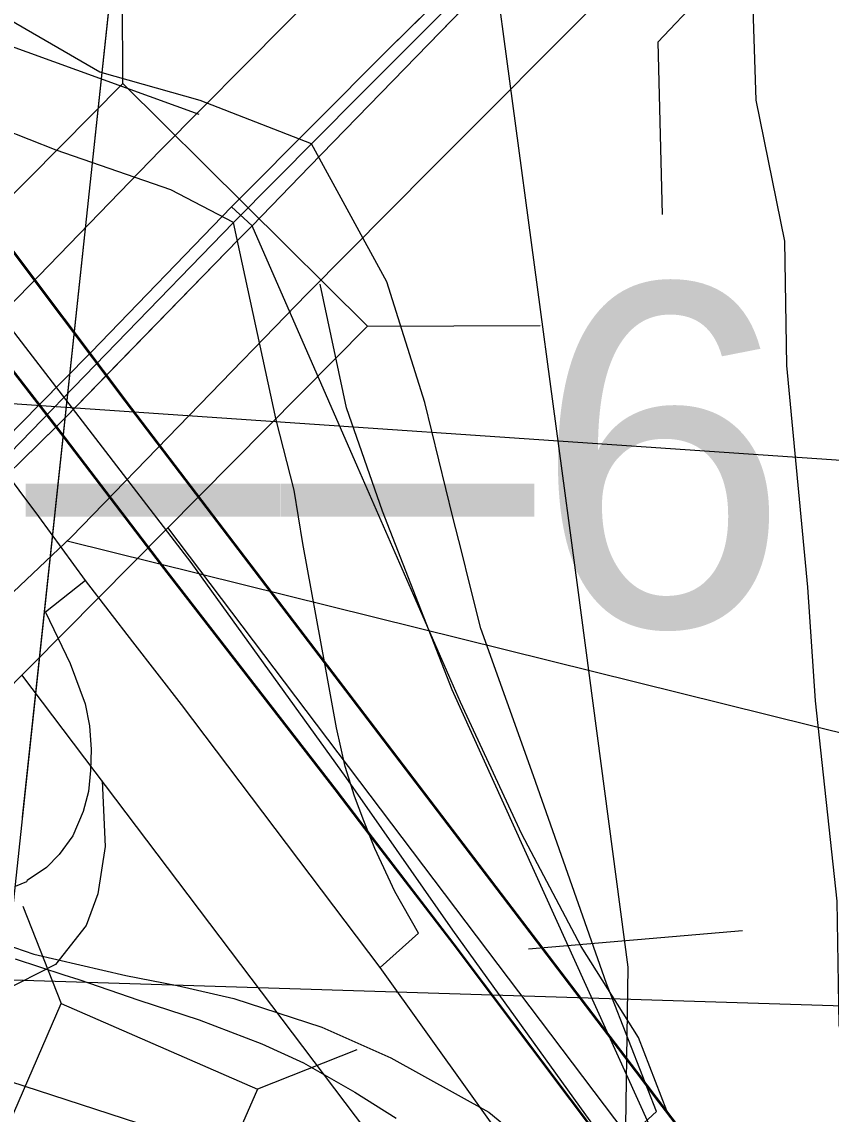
# Model space of a CAD drawing. Extents: x -132.8 to -73.3, y -60 to -26.
# Drawn here: x -121.4727 to -121.2361, y -52.3238 to -52.0044 of the extents above; entities that cross this region are included whole.
import ezdxf

# ---------------------------------------------------------------- set-up
doc = ezdxf.new("R2010")
doc.units = 0
for name, color, linetype in [('tdCoDivCarto', 7, 'Continuous'), ('tdCoHydroRiver', 7, 'Continuous'), ('tdCoInt', 7, 'Continuous'), ('tdCoIntCL', 7, 'Continuous'), ('tdCoIntRamp', 7, 'Continuous'), ('tdCoIntRte', 7, 'Continuous'), ('tdCoPipe', 7, 'Continuous'), ('tdCoPriCL', 7, 'Continuous'), ('tdCoPriDiv', 7, 'Continuous'), ('tdCoPrimary', 7, 'Continuous'), ('tdCoRRCL', 7, 'Continuous'), ('tdCoSectLine', 7, 'Continuous'), ('tdCoStrucDivPri', 7, 'Continuous'), ('tdCoStrucNonDivPri', 7, 'Continuous'), ('tdCoStrucPriMaintName', 7, 'Continuous'), ('tdCoStrucSec', 7, 'Continuous'), ('tdStHwyIntRefPost1', 7, 'Continuous'), ('tdStHwyPriRefPost1', 7, 'Continuous')]:
    doc.layers.add(name, color=color, linetype=linetype)

msp = doc.modelspace()

# ---------------------------------------------------------------- linework, layer by layer
at = {"layer": 'tdCoDivCarto'}
for p, q in [((-121.3284, -51.97576), (-121.36563, -52.0125)), ((-121.35382, -52.01095), (-121.33284, -51.98932)), ((-121.36563, -52.0125), (-121.40928, -52.0564)), ((-121.38857, -52.04678), (-121.35382, -52.01095)), ((-121.44208, -52.11534), (-121.49656, -52.04293)), ((-121.40536, -52.06404), (-121.38857, -52.04678)), ((-121.40928, -52.0564), (-121.41136, -52.05855)), ((-121.41136, -52.05855), (-121.45244, -52.10103)), ((-121.40931, -52.06809), (-121.40536, -52.06404)), ((-121.40931, -52.06809), (-121.40536, -52.06404)), ((-121.45984, -52.12002), (-121.40931, -52.06809)), ((-121.45267, -52.10127), (-121.46756, -52.11641)), ((-121.45244, -52.10103), (-121.45267, -52.10127)), ((-121.47616, -52.10512), (-121.45998, -52.12604)), ((-121.35221, -52.23339), (-121.44208, -52.11534)), ((-121.46756, -52.11641), (-121.47737, -52.12639)), ((-121.46228, -52.12243), (-121.45984, -52.12002)), ((-121.4727, -52.13271), (-121.46228, -52.12243)), ((-121.45998, -52.12604), (-121.43157, -52.16339)), ((-121.43157, -52.16339), (-121.3808, -52.22902)), ((-121.3808, -52.22902), (-121.37025, -52.2428)), ((-121.29296, -52.31122), (-121.35221, -52.23339)), ((-121.29296, -52.31122), (-121.35221, -52.23339)), ((-121.37025, -52.2428), (-121.34636, -52.27398)), ((-121.34636, -52.27398), (-121.30067, -52.33477)), ((-121.28412, -52.32282), (-121.29296, -52.31122)), ((-121.28412, -52.32282), (-121.29296, -52.31122)), ((-121.22895, -52.3953), (-121.28412, -52.32282)), ((-121.22895, -52.3953), (-121.28412, -52.32282))]:
    msp.add_line(p, q, dxfattribs=at)
for points in [[(-121.32485, -51.972), (-121.3284, -51.97576), (-121.36563, -52.0125), (-121.40928, -52.0564), (-121.41136, -52.05855)], [(-121.32485, -51.972), (-121.3284, -51.97576), (-121.36563, -52.0125), (-121.40928, -52.0564), (-121.41136, -52.05855)], [(-121.32485, -51.972), (-121.3284, -51.97576), (-121.36563, -52.0125), (-121.40928, -52.0564), (-121.41136, -52.05855)], [(-121.35382, -52.01095), (-121.33284, -51.98932), (-121.32015, -51.97669)], [(-121.35382, -52.01095), (-121.33284, -51.98932), (-121.32015, -51.97669)], [(-121.35382, -52.01095), (-121.33284, -51.98932), (-121.32015, -51.97669)], [(-121.40536, -52.06404), (-121.38857, -52.04678), (-121.35382, -52.01095)], [(-121.40536, -52.06404), (-121.38857, -52.04678), (-121.35382, -52.01095)], [(-121.40536, -52.06404), (-121.38857, -52.04678), (-121.35382, -52.01095)], [(-121.29296, -52.31122), (-121.44208, -52.11534), (-121.49656, -52.04293)], [(-121.46833, -52.08045), (-121.49656, -52.04293)], [(-121.35221, -52.23339), (-121.44208, -52.11534), (-121.49656, -52.04293)], [(-121.41136, -52.05855), (-121.45244, -52.10103), (-121.45267, -52.10127), (-121.46756, -52.11641), (-121.47737, -52.12639), (-121.48153, -52.13063)], [(-121.41136, -52.05855), (-121.45244, -52.10103), (-121.45267, -52.10127), (-121.46756, -52.11641), (-121.47737, -52.12639), (-121.48153, -52.13063)], [(-121.41136, -52.05855), (-121.45244, -52.10103), (-121.45267, -52.10127), (-121.46756, -52.11641), (-121.47737, -52.12639), (-121.48153, -52.13063)], [(-121.40931, -52.06809), (-121.40536, -52.06404)], [(-121.40931, -52.06809), (-121.40536, -52.06404)], [(-121.47667, -52.13663), (-121.4727, -52.13271), (-121.46228, -52.12243), (-121.45984, -52.12002), (-121.40931, -52.06809)], [(-121.47667, -52.13663), (-121.4727, -52.13271), (-121.46228, -52.12243), (-121.45984, -52.12002), (-121.40931, -52.06809)], [(-121.47667, -52.13663), (-121.4727, -52.13271), (-121.46228, -52.12243), (-121.45984, -52.12002), (-121.40931, -52.06809)], [(-121.29296, -52.31122), (-121.44208, -52.11534), (-121.46833, -52.08045)], [(-121.48606, -52.09189), (-121.47616, -52.10512), (-121.45998, -52.12604), (-121.43157, -52.16339), (-121.3808, -52.22902), (-121.37025, -52.2428)], [(-121.48606, -52.09189), (-121.47616, -52.10512), (-121.45998, -52.12604), (-121.43157, -52.16339), (-121.3808, -52.22902), (-121.37025, -52.2428)], [(-121.48606, -52.09189), (-121.47616, -52.10512), (-121.45998, -52.12604), (-121.43157, -52.16339), (-121.3808, -52.22902), (-121.37025, -52.2428)], [(-121.37025, -52.2428), (-121.34636, -52.27398), (-121.30067, -52.33477)], [(-121.37025, -52.2428), (-121.34636, -52.27398), (-121.30067, -52.33477)], [(-121.37025, -52.2428), (-121.34636, -52.27398), (-121.30067, -52.33477)], [(-121.28412, -52.32282), (-121.29296, -52.31122)], [(-121.28412, -52.32282), (-121.29296, -52.31122)], [(-121.22895, -52.3953), (-121.28412, -52.32282)], [(-121.22895, -52.3953), (-121.28412, -52.32282)]]:
    msp.add_lwpolyline(points, dxfattribs=at)
at = {"layer": 'tdCoHydroRiver'}
msp.add_lwpolyline([(-121.16983, -51.55955), (-121.24268, -51.74534), (-121.27519, -51.83913), (-121.27697, -51.90535), (-121.27121, -51.92602), (-121.27014, -51.94498), (-121.259, -52.0005), (-121.25815, -52.02735), (-121.24978, -52.06859), (-121.24918, -52.1049), (-121.24303, -52.16976), (-121.24076, -52.20295), (-121.23444, -52.2615), (-121.23383, -52.29781), (-121.22957, -52.31528), (-121.22828, -52.38474), (-121.22575, -52.40847), (-121.22694, -52.45262), (-121.22343, -52.49847), (-121.22469, -52.60415), (-121.21926, -52.6958)], dxfattribs=at)
at = {"layer": 'tdCoInt'}
for points in [[(-121.0437, -54.22753), (-121.01044, -53.28743), (-120.99348, -52.85325), (-120.99624, -52.80748), (-121.00242, -52.7704), (-121.01259, -52.73257), (-121.02781, -52.69535), (-121.04715, -52.65895), (-121.42997, -52.15232)], [(-121.10315, -54.21139), (-121.0704, -53.28521), (-121.05355, -52.85415), (-121.05595, -52.81423), (-121.06113, -52.78315), (-121.06955, -52.75179), (-121.08221, -52.72085), (-121.09798, -52.69116), (-121.47262, -52.19536)]]:
    msp.add_lwpolyline(points, dxfattribs=at)
at = {"layer": 'tdCoIntCL'}
for points in [[(-121.31746, -52.35092), (-121.28712, -52.32302), (-121.30175, -52.28557), (-121.32315, -52.22493), (-121.33848, -52.18177), (-121.3418, -52.16867), (-121.34411, -52.1595), (-121.34669, -52.14931), (-121.35489, -52.11578), (-121.36595, -52.08047), (-121.37697, -52.06028), (-121.38799, -52.04009), (-121.42055, -52.0274), (-121.44982, -52.0192), (-121.52241, -51.97705), (-121.55051, -51.95246), (-121.61257, -51.86113), (-121.65172, -51.87505)], [(-121.45409, -52.16782), (-121.46765, -52.14903), (-121.47928, -52.1337), (-121.50165, -52.10759), (-121.53022, -52.06797), (-121.54673, -52.04508), (-121.59284, -51.97093)], [(-121.36793, -52.28091), (-121.35677, -52.27093), (-121.36368, -52.25874), (-121.3695, -52.24615), (-121.37275, -52.23803), (-121.37546, -52.23085), (-121.37816, -52.22219), (-121.38074, -52.21081), (-121.38399, -52.19267), (-121.39049, -52.15693), (-121.39306, -52.14135), (-121.39832, -52.12084), (-121.40968, -52.06809), (-121.41076, -52.0631), (-121.42912, -52.05353), (-121.46263, -52.04196), (-121.47838, -52.03576), (-121.5005, -52.0237), (-121.51541, -52.01398), (-121.52814, -52.00393)], [(-121.45409, -52.16782), (-121.46577, -52.17708), (-121.45849, -52.19209), (-121.4542, -52.20383), (-121.45288, -52.21031), (-121.4524, -52.21718), (-121.45264, -52.22337), (-121.45318, -52.22946), (-121.45474, -52.2353), (-121.45776, -52.24247), (-121.46175, -52.24792), (-121.46541, -52.25172), (-121.47106, -52.25552), (-121.47133, -52.25585), (-121.47458, -52.25728)], [(-121.36793, -52.28091), (-121.42604, -52.20403), (-121.4402, -52.18573), (-121.45409, -52.16782)], [(-121.47457, -52.27838), (-121.46039, -52.28303), (-121.45602, -52.28447), (-121.43842, -52.29043), (-121.42081, -52.29625), (-121.40254, -52.30329), (-121.39035, -52.30884), (-121.37532, -52.31737), (-121.36327, -52.32495)], [(-121.32763, -52.33733), (-121.36793, -52.28091)]]:
    msp.add_lwpolyline(points, dxfattribs=at)
at = {"layer": 'tdCoIntRamp'}
msp.add_line((-121.36729, -52.1475), (-121.37773, -52.11726), dxfattribs=at)
for points in [[(-121.42084, -52.03149), (-121.4778, -52.01091), (-121.50545, -51.99583), (-121.52409, -51.98369), (-121.56032, -51.95353), (-121.57972, -51.93426)], [(-121.37773, -52.11726), (-121.38551, -52.08114)], [(-121.27748, -52.35288), (-121.34685, -52.19975), (-121.36729, -52.1475)], [(-121.44917, -52.22639), (-121.44832, -52.2455), (-121.45047, -52.25937), (-121.45387, -52.26862), (-121.4628, -52.28003), (-121.47853, -52.28804), (-121.48932, -52.28958), (-121.50627, -52.28557), (-121.51459, -52.28003), (-121.52199, -52.27232)], [(-121.56391, -52.25036), (-121.52908, -52.28681), (-121.51706, -52.29729), (-121.49702, -52.30746), (-121.40978, -52.33582), (-121.37064, -52.35247), (-121.34147, -52.36892)]]:
    msp.add_lwpolyline(points, dxfattribs=at)
at = {"layer": 'tdCoIntRte'}
for points in [[(-121.84525, -51.66339), (-121.79308, -51.73254), (-121.7793, -51.75081), (-121.75967, -51.77683), (-121.75945, -51.77705), (-121.69201, -51.84623), (-121.64363, -51.89696), (-121.63105, -51.91015), (-121.58015, -51.96578), (-121.54918, -51.99991), (-121.52807, -52.02655), (-121.48134, -52.08708), (-121.47066, -52.10092), (-121.45408, -52.12243), (-121.42331, -52.16248), (-121.37793, -52.22541), (-121.3675, -52.24033), (-121.34676, -52.27), (-121.27958, -52.36333), (-121.24437, -52.41224), (-121.14198, -52.54679), (-121.10607, -52.59493), (-121.07969, -52.63776)], [(-121.84525, -51.66339), (-121.79308, -51.73254), (-121.7793, -51.75081), (-121.75967, -51.77683), (-121.69201, -51.84623), (-121.64468, -51.89794), (-121.64176, -51.90112), (-121.632, -51.91178), (-121.58228, -51.96729), (-121.55348, -52.00306), (-121.5323, -52.03055), (-121.51342, -52.05581), (-121.48644, -52.09189), (-121.47654, -52.10512), (-121.46036, -52.12604), (-121.43195, -52.16339), (-121.38118, -52.22902), (-121.37063, -52.2428), (-121.34674, -52.27398), (-121.30105, -52.33477), (-121.2809, -52.36157), (-121.23747, -52.42131), (-121.14198, -52.54679)], [(-121.04508, -52.65216), (-121.0693, -52.61261), (-121.09871, -52.56629), (-121.16364, -52.48135), (-121.20514, -52.42706), (-121.22933, -52.3953), (-121.2845, -52.32282), (-121.28646, -52.32025), (-121.29333, -52.31122), (-121.33532, -52.25608), (-121.44246, -52.11534), (-121.47053, -52.07803), (-121.49694, -52.04293), (-121.5231, -52.00816), (-121.56955, -51.94793), (-121.57936, -51.93141), (-121.61367, -51.87366), (-121.65892, -51.7975), (-121.66529, -51.78677), (-121.66907, -51.77882), (-121.68529, -51.74469), (-121.70512, -51.70568), (-121.71488, -51.68649)], [(-121.04508, -52.65216), (-121.0693, -52.61261), (-121.09871, -52.56629), (-121.20514, -52.42706), (-121.22933, -52.3953), (-121.2845, -52.32282), (-121.28646, -52.32025), (-121.29333, -52.31122), (-121.33532, -52.25608), (-121.44246, -52.11534), (-121.47053, -52.07803), (-121.49694, -52.04293), (-121.5231, -52.00816), (-121.56887, -51.94789), (-121.57936, -51.93141), (-121.61607, -51.87508), (-121.61711, -51.87349), (-121.64907, -51.8151), (-121.65909, -51.7976), (-121.66529, -51.78677), (-121.66907, -51.77882), (-121.68529, -51.74469), (-121.70512, -51.70568), (-121.71488, -51.68649)]]:
    msp.add_lwpolyline(points, dxfattribs=at)
at = {"layer": 'tdCoPipe'}
for points in [[(-119.79665, -53.49603), (-120.03098, -53.27088), (-120.31929, -53.03672), (-120.68529, -52.8785), (-121.0012, -52.82656), (-121.49047, -52.40565), (-121.39982, -51.55717), (-121.23691, -50.91275), (-120.91445, -50.41851), (-120.40095, -49.58835), (-120.25565, -49.23166), (-120.19476, -48.57334), (-120.22335, -47.97882), (-119.95841, -47.76157), (-119.94709, -47.38436)], [(-121.47245, -52.23698), (-121.44044, -51.93734)]]:
    msp.add_lwpolyline(points, dxfattribs=at)
at = {"layer": 'tdCoPriCL'}
msp.add_lwpolyline([(-121.32273, -51.97449), (-121.3742, -52.02616), (-121.41076, -52.0631), (-121.47928, -52.1337), (-121.49997, -52.1533), (-121.51623, -52.1687), (-121.53367, -52.18522), (-121.54354, -52.1946), (-121.55605, -52.20518), (-121.55905, -52.20785), (-121.58102, -52.22562), (-121.59976, -52.2366), (-121.62355, -52.24775)], dxfattribs=at)
at = {"layer": 'tdCoPriDiv'}
for points in [[(-121.13005, -51.73688), (-121.3102, -51.91771), (-121.34424, -51.95357), (-121.39549, -52.00502), (-121.43219, -52.0421), (-121.50037, -52.11235), (-121.55432, -52.16346), (-121.56358, -52.17226), (-121.5757, -52.18251), (-121.57845, -52.18495), (-121.59814, -52.20088), (-121.61374, -52.21002), (-121.63607, -52.22049), (-121.65499, -52.22899), (-121.67097, -52.2339), (-121.68492, -52.23658), (-121.71113, -52.23977), (-121.73608, -52.24012), (-121.7574, -52.23994), (-121.7748, -52.2394), (-121.77966, -52.2392), (-121.8102, -52.23765), (-121.84084, -52.23671), (-121.86613, -52.2369)], [(-121.08716, -51.77885), (-121.26718, -51.95954), (-121.30122, -51.9954), (-121.35291, -52.04729), (-121.38933, -52.0841), (-121.45819, -52.15505), (-121.51302, -52.20698), (-121.5235, -52.21694), (-121.5364, -52.22785), (-121.53965, -52.23074), (-121.56391, -52.25036), (-121.58578, -52.26318), (-121.61104, -52.27502), (-121.63381, -52.28525), (-121.65646, -52.29221), (-121.67562, -52.29589), (-121.70706, -52.29972), (-121.73592, -52.30013), (-121.75859, -52.29993), (-121.77696, -52.29936), (-121.78241, -52.29914), (-121.81264, -52.2976), (-121.84154, -52.29672), (-121.86647, -52.2969)]]:
    msp.add_lwpolyline(points, dxfattribs=at)
at = {"layer": 'tdCoPrimary'}
for p, q in [((-121.40536, -52.06404), (-121.41136, -52.05855)), ((-121.40931, -52.06809), (-121.40536, -52.06404)), ((-121.40931, -52.06809), (-121.40536, -52.06404)), ((-121.45267, -52.10127), (-121.46748, -52.11634)), ((-121.44784, -52.10769), (-121.45267, -52.10127)), ((-121.37442, -52.13474), (-121.38292, -52.11532)), ((-121.37442, -52.13474), (-121.38292, -52.11532)), ((-121.46748, -52.11634), (-121.46256, -52.12271)), ((-121.29296, -52.31122), (-121.35221, -52.23339)), ((-121.29296, -52.31122), (-121.35221, -52.23339)), ((-121.28412, -52.32282), (-121.29296, -52.31122)), ((-121.28412, -52.32282), (-121.29296, -52.31122)), ((-121.22895, -52.3953), (-121.28412, -52.32282)), ((-121.22895, -52.3953), (-121.28412, -52.32282))]:
    msp.add_line(p, q, dxfattribs=at)
for points in [[(-121.73504, -51.68538), (-121.71089, -51.73043), (-121.70827, -51.73548), (-121.69954, -51.75228), (-121.6819, -51.78623), (-121.67635, -51.79719), (-121.64476, -51.85957), (-121.64464, -51.85982), (-121.62947, -51.88709), (-121.61722, -51.90787), (-121.60414, -51.92898), (-121.58951, -51.95144), (-121.57695, -51.96988), (-121.55203, -52.00445), (-121.53193, -52.03055), (-121.51304, -52.05581), (-121.50396, -52.06795), (-121.48606, -52.09189), (-121.47616, -52.10512), (-121.46748, -52.11634)], [(-121.45267, -52.10127), (-121.49656, -52.04293), (-121.4968, -52.04262), (-121.52272, -52.00816), (-121.54933, -51.97312), (-121.57159, -51.93412), (-121.58264, -51.91284), (-121.59132, -51.89614), (-121.60363, -51.86968), (-121.60677, -51.86293), (-121.60773, -51.86083), (-121.61652, -51.84149), (-121.66363, -51.73782), (-121.67073, -51.7222), (-121.68374, -51.69399)], [(-121.04774, -51.70292), (-121.05698, -51.70506), (-121.07612, -51.72003), (-121.07905, -51.72285), (-121.10374, -51.74666), (-121.139, -51.78217), (-121.18882, -51.83297), (-121.19999, -51.84402), (-121.20543, -51.8494), (-121.23247, -51.87613), (-121.27094, -51.91485), (-121.27183, -51.91579), (-121.2803, -51.92477), (-121.31505, -51.96161), (-121.32421, -51.97132), (-121.32485, -51.972), (-121.3284, -51.97576), (-121.36563, -52.0125), (-121.40928, -52.0564), (-121.41136, -52.05855)], [(-121.40536, -52.06404), (-121.38857, -52.04678), (-121.35382, -52.01095), (-121.33284, -51.98932), (-121.32015, -51.97669), (-121.3146, -51.97116), (-121.27587, -51.9326), (-121.2654, -51.92199), (-121.2231, -51.87909), (-121.21216, -51.8679), (-121.20478, -51.86037), (-121.19432, -51.84967), (-121.16761, -51.82237), (-121.15895, -51.81356), (-121.11237, -51.76614), (-121.10939, -51.76318), (-121.07538, -51.7294), (-121.05271, -51.71112), (-121.04774, -51.70292)], [(-121.32485, -51.972), (-121.3284, -51.97576), (-121.36563, -52.0125), (-121.40928, -52.0564), (-121.41136, -52.05855)], [(-121.32485, -51.972), (-121.3284, -51.97576), (-121.36563, -52.0125), (-121.40928, -52.0564), (-121.41136, -52.05855)], [(-121.35382, -52.01095), (-121.33284, -51.98932), (-121.32015, -51.97669)], [(-121.35382, -52.01095), (-121.33284, -51.98932), (-121.32015, -51.97669)], [(-121.40536, -52.06404), (-121.38857, -52.04678), (-121.35382, -52.01095)], [(-121.40536, -52.06404), (-121.38857, -52.04678), (-121.35382, -52.01095)], [(-121.35221, -52.23339), (-121.44208, -52.11534), (-121.49656, -52.04293)], [(-121.35221, -52.23339), (-121.44208, -52.11534), (-121.49656, -52.04293)], [(-121.41136, -52.05855), (-121.45244, -52.10103), (-121.45267, -52.10127), (-121.46756, -52.11641), (-121.47737, -52.12639), (-121.48153, -52.13063)], [(-121.41136, -52.05855), (-121.45244, -52.10103), (-121.45267, -52.10127), (-121.46756, -52.11641), (-121.47737, -52.12639), (-121.48153, -52.13063)], [(-121.41136, -52.05855), (-121.45244, -52.10103), (-121.45267, -52.10127)], [(-121.38292, -52.11532), (-121.40536, -52.06404), (-121.41136, -52.05855)], [(-121.38292, -52.11532), (-121.40536, -52.06404), (-121.41136, -52.05855)], [(-121.44784, -52.10769), (-121.40931, -52.06809), (-121.40536, -52.06404)], [(-121.28412, -52.32282), (-121.29239, -52.30143), (-121.30915, -52.27476), (-121.32654, -52.24198), (-121.34441, -52.20332), (-121.37442, -52.13474), (-121.38292, -52.11532), (-121.40536, -52.06404)], [(-121.47667, -52.13663), (-121.4727, -52.13271), (-121.46228, -52.12243), (-121.45984, -52.12002), (-121.40931, -52.06809)], [(-121.47667, -52.13663), (-121.4727, -52.13271), (-121.46228, -52.12243), (-121.45984, -52.12002), (-121.40931, -52.06809)], [(-121.48606, -52.09189), (-121.47616, -52.10512), (-121.45998, -52.12604), (-121.43157, -52.16339), (-121.3808, -52.22902), (-121.37025, -52.2428)], [(-121.48606, -52.09189), (-121.47616, -52.10512), (-121.45998, -52.12604), (-121.43157, -52.16339), (-121.3808, -52.22902), (-121.37025, -52.2428)], [(-121.46256, -52.12271), (-121.46228, -52.12243), (-121.45984, -52.12002), (-121.44784, -52.10769)], [(-121.28412, -52.32282), (-121.29296, -52.31122), (-121.35221, -52.23339), (-121.44208, -52.11534), (-121.44784, -52.10769)], [(-121.46748, -52.11634), (-121.46756, -52.11641), (-121.47737, -52.12639), (-121.48153, -52.13063), (-121.48762, -52.13682), (-121.48995, -52.13919), (-121.49104, -52.14029), (-121.49535, -52.14468), (-121.49916, -52.14844), (-121.49993, -52.1492), (-121.53209, -52.18093), (-121.55654, -52.20479), (-121.58365, -52.22254), (-121.60822, -52.23575)], [(-121.5553, -52.21247), (-121.54245, -52.20116), (-121.49634, -52.15603), (-121.49575, -52.15545), (-121.49298, -52.15271), (-121.48967, -52.14946), (-121.48669, -52.14651), (-121.483, -52.14287), (-121.47667, -52.13663), (-121.4727, -52.13271), (-121.46256, -52.12271)], [(-121.46256, -52.12271), (-121.45998, -52.12604), (-121.43157, -52.16339), (-121.3808, -52.22902), (-121.37025, -52.2428), (-121.34636, -52.27398), (-121.30067, -52.33477), (-121.28052, -52.36157), (-121.23709, -52.42131)], [(-121.28412, -52.32282), (-121.29239, -52.30143), (-121.30915, -52.27476), (-121.32654, -52.24198), (-121.34441, -52.20332), (-121.37442, -52.13474)], [(-121.28412, -52.32282), (-121.29239, -52.30143), (-121.30915, -52.27476), (-121.32654, -52.24198), (-121.34441, -52.20332), (-121.37442, -52.13474)], [(-121.5553, -52.21247), (-121.51807, -52.25008), (-121.50681, -52.26044), (-121.49746, -52.26727), (-121.46914, -52.27701), (-121.44231, -52.28324), (-121.42724, -52.28616), (-121.41066, -52.28995), (-121.38498, -52.29835), (-121.36485, -52.30731), (-121.33621, -52.32318), (-121.32081, -52.33589), (-121.30407, -52.34998), (-121.29286, -52.3601), (-121.24824, -52.41173), (-121.23709, -52.42131)], [(-121.37025, -52.2428), (-121.34636, -52.27398), (-121.30067, -52.33477)], [(-121.37025, -52.2428), (-121.34636, -52.27398), (-121.30067, -52.33477)], [(-121.49746, -52.26727), (-121.46914, -52.27701), (-121.44231, -52.28324), (-121.42724, -52.28616), (-121.41066, -52.28995), (-121.38498, -52.29835), (-121.36485, -52.30731), (-121.33621, -52.32318), (-121.32081, -52.33589), (-121.30407, -52.34998), (-121.29286, -52.3601), (-121.24824, -52.41173), (-121.23709, -52.42131)], [(-121.49746, -52.26727), (-121.46914, -52.27701), (-121.44231, -52.28324), (-121.42724, -52.28616), (-121.41066, -52.28995), (-121.38498, -52.29835), (-121.36485, -52.30731), (-121.33621, -52.32318), (-121.32081, -52.33589), (-121.30407, -52.34998), (-121.29286, -52.3601), (-121.24824, -52.41173), (-121.23709, -52.42131)], [(-121.03281, -53.29329), (-121.03189, -53.26526), (-121.02696, -53.15133), (-121.02539, -53.10894), (-121.02228, -53.02482), (-121.01921, -52.94909), (-121.01382, -52.81629), (-121.01324, -52.80185), (-121.01294, -52.79459), (-121.01535, -52.77005), (-121.01775, -52.74839), (-121.02401, -52.71086), (-121.02993, -52.69113), (-121.03267, -52.68199), (-121.0447, -52.65216), (-121.06892, -52.61261), (-121.09833, -52.56629), (-121.20476, -52.42706), (-121.22895, -52.3953), (-121.28412, -52.32282)]]:
    msp.add_lwpolyline(points, dxfattribs=at)
at = {"layer": 'tdCoRRCL'}
msp.add_line((-121.26208, -52.27021), (-121.32461, -52.27552), dxfattribs=at)
msp.add_lwpolyline([(-121.39821, -53.13692), (-121.37081, -53.04949), (-121.35796, -53.0217), (-121.34673, -52.97923), (-121.32844, -52.89113), (-121.33442, -52.73382), (-121.32713, -52.65883), (-121.30898, -52.48595), (-121.2968, -52.37382), (-121.29543, -52.28086), (-121.31013, -52.16979), (-121.3355, -51.98105), (-121.36432, -51.8342), (-121.3937, -51.76193), (-121.43411, -51.69321)], dxfattribs=at)
at = {"layer": 'tdCoSectLine'}
msp.add_lwpolyline([(-121.95502, -52.2695), (-120.98644, -52.29987)], dxfattribs=at)
at = {"layer": 'tdCoStrucDivPri'}
for p, q in [((-121.21444, -51.93415), (-121.28682, -52.0104)), ((-121.28682, -52.0104), (-121.2855, -52.0608))]:
    msp.add_line(p, q, dxfattribs=at)
at = {"layer": 'tdCoStrucNonDivPri'}
for p, q in [((-121.44315, -52.0225), (-121.4434, -51.9721)), ((-121.5992, -52.17999), (-121.44315, -52.0225)), ((-121.44315, -52.0225), (-121.44315, -52.0225)), ((-121.44315, -52.0225), (-121.37159, -52.09341)), ((-121.37159, -52.09341), (-121.32119, -52.0932)), ((-121.37159, -52.09341), (-121.52764, -52.2509))]:
    msp.add_line(p, q, dxfattribs=at)
at = {"layer": 'tdCoStrucPriMaintName'}
for p, q in [((-120.67367, -52.17112), (-121.50222, -52.11427)), ((-120.67367, -52.17112), (-121.50222, -52.11427)), ((-120.67367, -52.17112), (-121.50222, -52.11427)), ((-120.7077, -52.34275), (-121.45938, -52.15628)), ((-120.7077, -52.34275), (-121.45938, -52.15628)), ((-120.7077, -52.34275), (-121.45938, -52.15628))]:
    msp.add_line(p, q, dxfattribs=at)
at = {"layer": 'tdCoStrucSec'}
for points in [[(-121.47239, -52.26301), (-121.46118, -52.29149), (-121.40382, -52.31646)], [(-121.51526, -52.3603), (-121.48615, -52.34885), (-121.46118, -52.29149)], [(-121.37471, -52.30501), (-121.40382, -52.31646), (-121.42879, -52.37382)]]:
    msp.add_lwpolyline(points, dxfattribs=at)

# ---------------------------------------------------------------- texts
at = {"layer": 'tdStHwyIntRefPost1'}
msp.add_text('‒‒48', height=0.1, rotation=65, dxfattribs=at).set_placement((-121.48005, -52.08262))
at = {"layer": 'tdStHwyPriRefPost1'}
msp.add_text('‒‒6', height=0.1, rotation=360, dxfattribs=at).set_placement((-121.4715, -52.18116))

doc.saveas('drawing.dxf')
